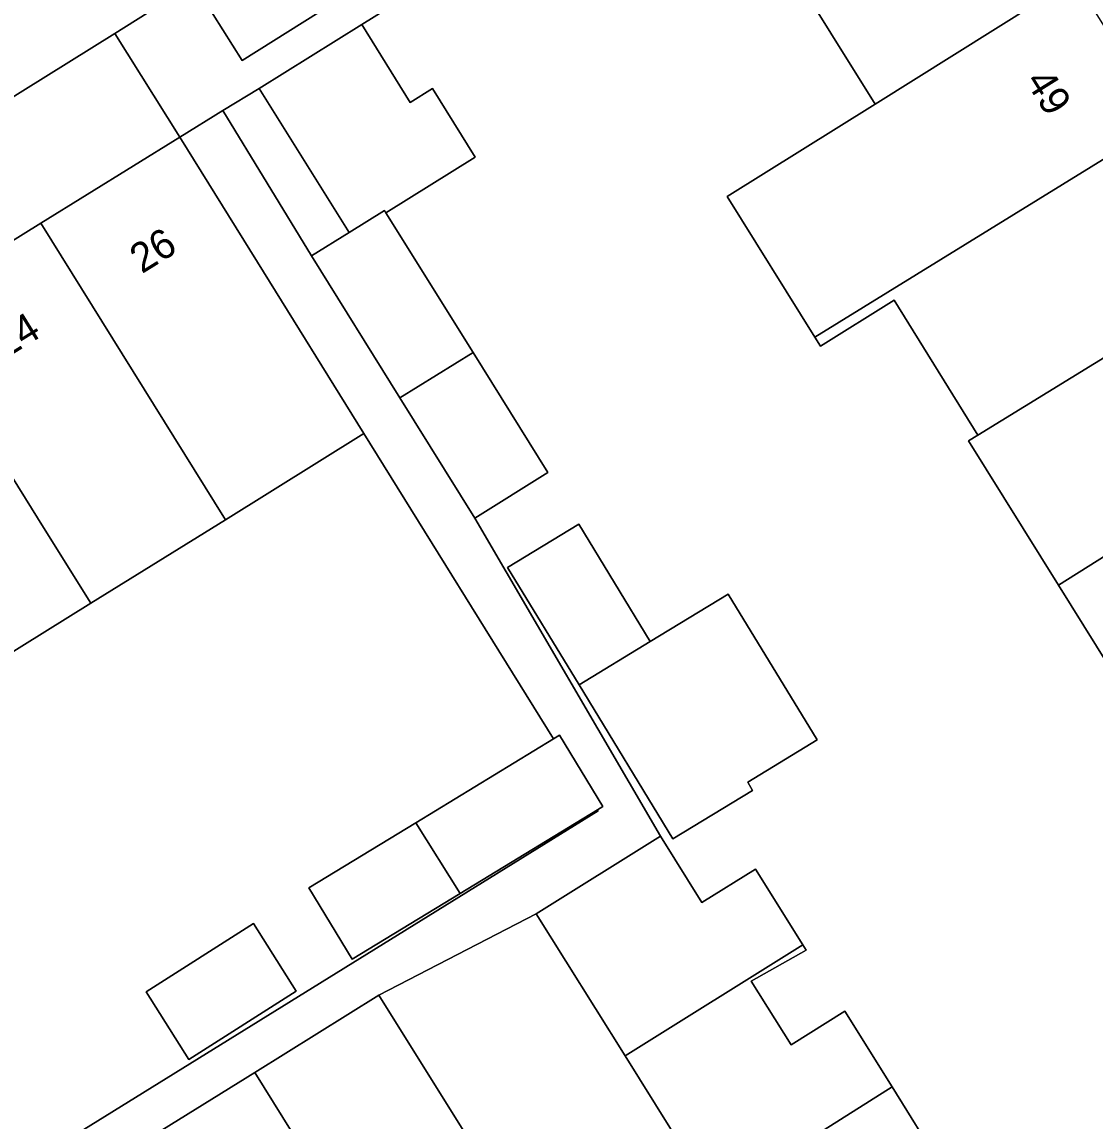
# Model space of a CAD drawing. Extents: x 157767 to 159172, y 387839 to 389425.
# Drawn here: x 158414.66 to 158451.13, y 388186.31 to 388223.65 of the extents above; entities that cross this region are included whole.
import ezdxf

# ---------------------------------------------------------------- set-up
doc = ezdxf.new("R2010")
doc.units = 0
for name, color, linetype in [('IMGEO_Erf', 7, 'Continuous'), ('IMGEO_Muur', 7, 'Continuous'), ('IMGEO_Pand', 7, 'Continuous'), ('IMGEO_Pand_nummerreeks', 7, 'Continuous'), ('IMGEO_Parkeervlak_open', 7, 'Continuous'), ('IMGEO_Rijbaan_lokaal_open', 7, 'Continuous'), ('IMGEO_Voetpad_open', 7, 'Continuous')]:
    doc.layers.add(name, color=color, linetype=linetype)

msp = doc.modelspace()

# ---------------------------------------------------------------- linework, layer by layer
at = {"layer": 'IMGEO_Erf'}
for points in [[(158437.564, 388230.626), (158426.209, 388223.555), (158427.855, 388220.914), (158428.61, 388221.384), (158430.064, 388219.05), (158427.035, 388217.163), (158429.995, 388212.412), (158432.534, 388208.336), (158430.055, 388206.791), (158436.36, 388195.992), (158437.774, 388193.729), (158439.597, 388194.868), (158441.204, 388192.298), (158441.32, 388192.111), (158439.451, 388191.063), (158440.802, 388188.9), (158442.625, 388190.039), (158444.232, 388187.469), (158445.885, 388184.824)], [(158452.904, 388199.677), (158449.894, 388204.509), (158446.837, 388209.417), (158447.153, 388209.614), (158444.3, 388214.195), (158441.796, 388212.636), (158441.607, 388212.94), (158438.63, 388217.72), (158443.654, 388220.849), (158440.642, 388225.684)], [(158411.219, 388182.591), (158434.242, 388196.851), (158434.222, 388196.884), (158429.555, 388194.041), (158425.889, 388191.807), (158424.415, 388194.226), (158428.05, 388196.44), (158432.727, 388199.29), (158426.285, 388209.663), (158421.577, 388206.738), (158417.003, 388203.897), (158412.399, 388201.036)], [(158425.117, 388183.886), (158422.576, 388187.954), (158408.937, 388179.507)]]:
    msp.add_lwpolyline(points, dxfattribs=at)
for points in [[(158401.562, 388208.266), (158406.146, 388211.114), (158410.734, 388213.964), (158415.31, 388216.807), (158420.027, 388219.737), (158417.818, 388223.257), (158378.277, 388198.624), (158381.986, 388192.633), (158384.92, 388187.91), (158387.451, 388189.482), (158384.517, 388194.205), (158382.96, 388196.71), (158387.786, 388199.708), (158392.399, 388202.574), (158396.991, 388205.427)], [(158422.73, 388221.386), (158421.495, 388220.633), (158424.503, 388215.703), (158425.778, 388216.497)], [(158441.69, 388199.255), (158439.327, 388197.816), (158439.495, 388197.541), (158436.788, 388195.891), (158433.6, 388201.125), (158431.17, 388205.112), (158433.585, 388206.583), (158436.015, 388202.596), (158438.669, 388204.213)], [(158422.527, 388193.019), (158423.988, 388190.726), (158420.332, 388188.397), (158418.886, 388190.7)]]:
    msp.add_lwpolyline(points, close=True, dxfattribs=at)
at = {"layer": 'IMGEO_Muur'}
msp.add_lwpolyline([(158426.209, 388223.555), (158437.564, 388230.626)], dxfattribs=at)
at = {"layer": 'IMGEO_Pand'}
for points in [[(158440.642, 388225.684), (158443.654, 388220.849), (158450.447, 388225.115), (158447.444, 388229.936)], [(158441.607, 388212.94), (158453.477, 388220.252), (158450.447, 388225.115), (158443.654, 388220.849), (158438.63, 388217.72)], [(158425.778, 388216.497), (158426.984, 388217.245), (158427.035, 388217.163), (158430.064, 388219.05), (158428.61, 388221.384), (158427.855, 388220.914), (158426.209, 388223.555), (158422.73, 388221.386)], [(158456.522, 388215.363), (158453.477, 388220.252), (158441.607, 388212.94), (158441.796, 388212.636), (158444.3, 388214.195), (158447.153, 388209.614)], [(158415.31, 388216.807), (158421.577, 388206.738), (158426.285, 388209.663), (158422.666, 388215.49), (158420.027, 388219.737)], [(158429.995, 388212.412), (158427.035, 388217.163), (158426.984, 388217.245), (158425.778, 388216.497), (158424.503, 388215.703), (158427.51, 388210.877)], [(158417.003, 388203.897), (158421.577, 388206.738), (158415.31, 388216.807), (158410.734, 388213.964), (158415.39, 388206.47)], [(158449.894, 388204.509), (158459.089, 388210.297), (158456.273, 388214.818), (158456.697, 388215.082), (158456.522, 388215.363), (158447.153, 388209.614), (158446.837, 388209.417)], [(158417.003, 388203.897), (158415.39, 388206.47), (158410.734, 388213.964), (158406.146, 388211.114), (158410.79, 388203.6), (158412.399, 388201.036)], [(158429.995, 388212.412), (158427.51, 388210.877), (158430.055, 388206.791), (158432.534, 388208.336)], [(158452.904, 388199.677), (158462.107, 388205.453), (158459.089, 388210.297), (158449.894, 388204.509)], [(158433.6, 388201.125), (158436.015, 388202.596), (158433.585, 388206.583), (158431.17, 388205.112)], [(158436.015, 388202.596), (158433.6, 388201.125), (158436.788, 388195.891), (158439.495, 388197.541), (158439.327, 388197.816), (158441.69, 388199.255), (158438.669, 388204.213)], [(158432.727, 388199.29), (158428.05, 388196.44), (158429.555, 388194.041), (158434.222, 388196.884), (158434.406, 388196.996), (158432.932, 388199.415)], [(158429.555, 388194.041), (158428.05, 388196.44), (158424.415, 388194.226), (158425.889, 388191.807)], [(158439.597, 388194.868), (158437.774, 388193.729), (158436.36, 388195.992), (158432.134, 388193.35), (158435.162, 388188.521), (158441.204, 388192.298)], [(158420.332, 388188.397), (158423.988, 388190.726), (158422.527, 388193.019), (158418.886, 388190.7)], [(158444.232, 388187.469), (158442.625, 388190.039), (158440.802, 388188.9), (158439.451, 388191.063), (158441.32, 388192.111), (158441.204, 388192.298), (158435.162, 388188.521), (158438.203, 388183.657)], [(158426.791, 388190.588), (158422.576, 388187.954), (158425.117, 388183.886), (158423.638, 388182.962), (158425.321, 388180.268), (158431.015, 388183.828)], [(158444.232, 388187.469), (158438.203, 388183.657), (158441.202, 388178.859), (158445.428, 388181.531), (158444.079, 388183.695), (158445.885, 388184.824)]]:
    msp.add_lwpolyline(points, close=True, dxfattribs=at)
at = {"layer": 'IMGEO_Parkeervlak_open'}
msp.add_lwpolyline([(158432.524, 388228.855), (158429.933, 388232.982), (158419.552, 388226.465), (158420.5, 388224.955), (158422.142, 388222.339)], close=True, dxfattribs=at)
at = {"layer": 'IMGEO_Rijbaan_lokaal_open'}
msp.add_lwpolyline([(158441.202, 388178.859), (158438.203, 388183.657), (158435.162, 388188.521), (158432.134, 388193.35), (158426.791, 388190.588), (158431.015, 388183.828), (158434.047, 388178.977), (158437.053, 388174.167), (158440.117, 388169.263), (158444.21, 388162.713), (158449.356, 388165.812), (158447.749, 388168.428), (158447.343, 388169.035), (158444.271, 388173.949)], close=True, dxfattribs=at)
at = {"layer": 'IMGEO_Voetpad_open'}
for points in [[(158417.818, 388223.257), (158420.5, 388224.955), (158419.552, 388226.465), (158429.933, 388232.982), (158431.443, 388233.93), (158442.186, 388240.674), (158442.999, 388239.378), (158448.173, 388242.641)], [(158375.517, 388196.903), (158378.277, 388198.624), (158417.818, 388223.257)]]:
    msp.add_lwpolyline(points, dxfattribs=at)
for points in [[(158426.209, 388223.555), (158437.564, 388230.626), (158444.372, 388234.867), (158444.255, 388235.054), (158445.308, 388235.71), (158444.776, 388236.547), (158434.034, 388229.803), (158431.443, 388233.93), (158429.933, 388232.982), (158432.524, 388228.855), (158422.142, 388222.339), (158420.5, 388224.955), (158417.818, 388223.257), (158420.027, 388219.737), (158421.495, 388220.633), (158422.73, 388221.386)], [(158422.576, 388187.954), (158426.791, 388190.588), (158432.134, 388193.35), (158436.36, 388195.992), (158430.055, 388206.791), (158427.51, 388210.877), (158424.503, 388215.703), (158421.495, 388220.633), (158420.027, 388219.737), (158422.666, 388215.49), (158426.285, 388209.663), (158432.727, 388199.29), (158432.932, 388199.415), (158434.406, 388196.996), (158434.222, 388196.884), (158434.242, 388196.851), (158411.219, 388182.591), (158409.015, 388181.187), (158405.569, 388178.992), (158402.078, 388176.768), (158394.732, 388172.089), (158395.42, 388170.996), (158399.206, 388173.379), (158408.937, 388179.507)]]:
    msp.add_lwpolyline(points, close=True, dxfattribs=at)

# ---------------------------------------------------------------- texts
at = {"layer": 'IMGEO_Pand_nummerreeks'}
for s, rotation, p in [('49', 301.9208, (158448.744, 388221.645)), ('26', 31.8496, (158418.739, 388215.076)), ('24', 31.8496, (158414.105, 388212.198))]:
    msp.add_text(s, height=1, rotation=rotation, dxfattribs=at).set_placement(p)

doc.saveas('drawing.dxf')
